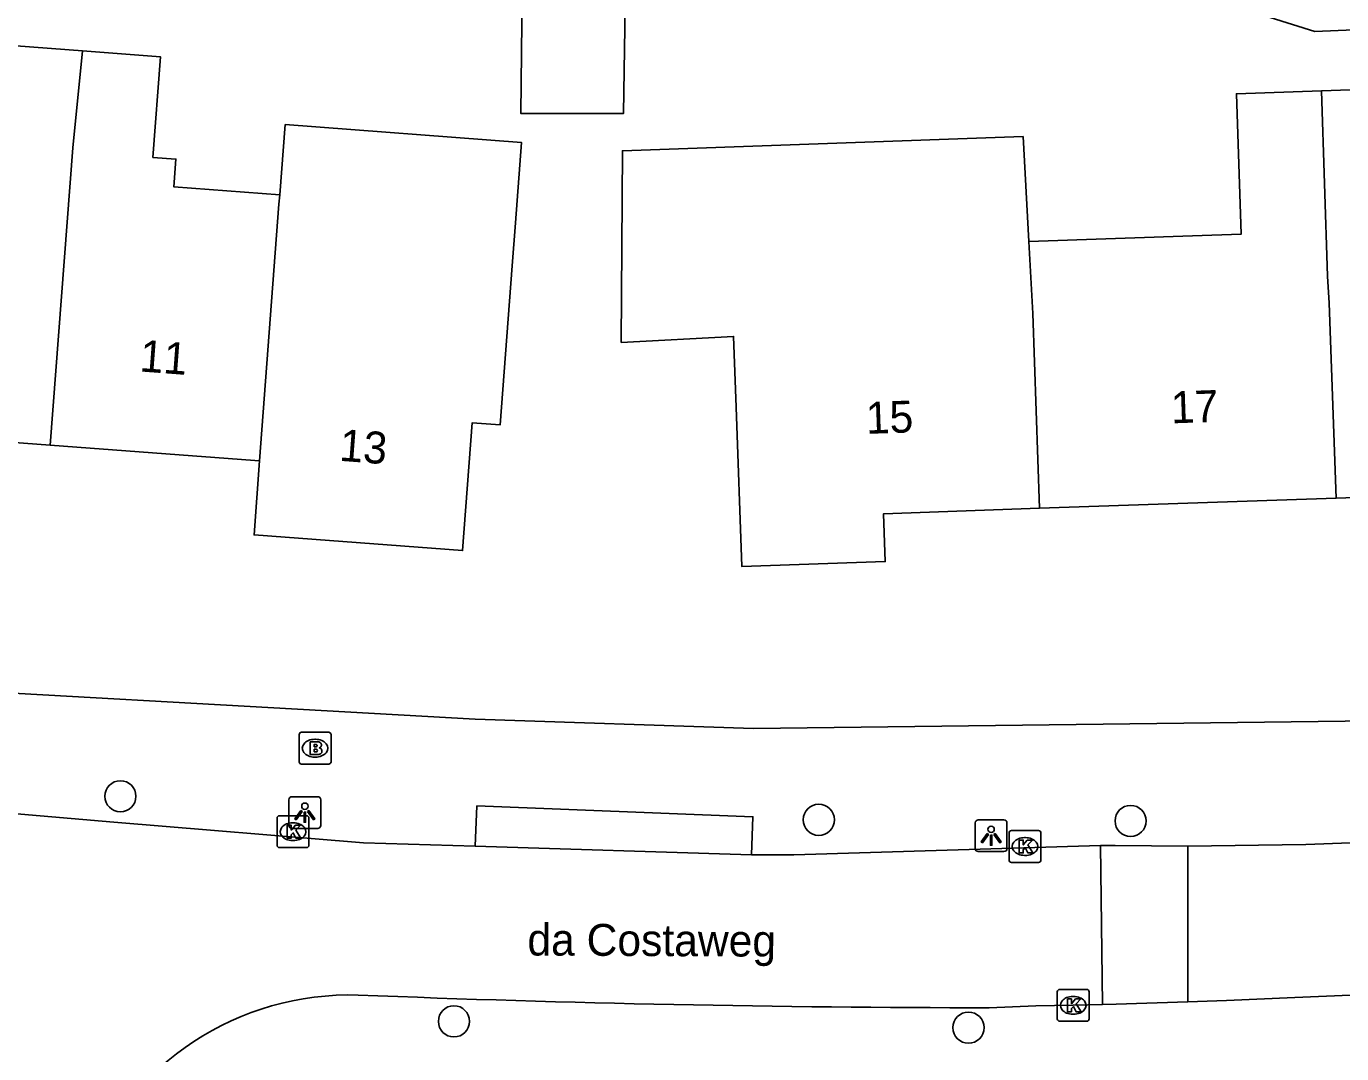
# Model space of a CAD drawing. Extents: x 160356 to 161355, y 381727 to 382845.
# Drawn here: x 160869.43 to 160910.72, y 382135.98 to 382168.23 of the extents above; entities that cross this region are included whole.
import ezdxf

# ---------------------------------------------------------------- set-up
doc = ezdxf.new("R2010")
doc.units = 0
for name, color, linetype in [('IMGEO_Boom', 7, 'Continuous'), ('IMGEO_Brandkraan', 7, 'Continuous'), ('IMGEO_Kolk', 7, 'Continuous'), ('IMGEO_Lichtpunt', 7, 'Continuous'), ('IMGEO_Openbare_ruimte_label', 7, 'Continuous'), ('IMGEO_Pand', 7, 'Continuous'), ('IMGEO_Pand_nummerreeks', 7, 'Continuous'), ('IMGEO_Rijbaan_lokaal_open', 7, 'Continuous'), ('IMGEO_Voetpad_open', 7, 'Continuous')]:
    doc.layers.add(name, color=color, linetype=linetype)

msp = doc.modelspace()

# ---------------------------------------------------------------- linework, layer by layer
at = {"layer": 'IMGEO_Boom'}
for centre in [(160872.385, 382144.06), (160894.307, 382143.323), (160904.096, 382143.286), (160882.856, 382136.996), (160899.005, 382136.798)]:
    msp.add_circle(centre, 0.489, dxfattribs=at)
at = {"layer": 'IMGEO_Brandkraan'}
for p, q in [((160878.071, 382146.07), (160878.923, 382146.07)), ((160877.996, 382145.144), (160877.996, 382145.996)), ((160878.484, 382145.85), (160878.509, 382145.85)), ((160878.997, 382145.996), (160878.997, 382145.144)), ((160878.507, 382145.29), (160878.482, 382145.29)), ((160878.923, 382145.07), (160878.071, 382145.07))]:
    msp.add_line(p, q, dxfattribs=at)
for points in [[(160878.071, 382146.07), (160878.923, 382146.07)], [(160877.996, 382145.144), (160877.996, 382145.996)], [(160878.344, 382145.77), (160878.344, 382145.37), (160878.557, 382145.37)], [(160878.575, 382145.77), (160878.344, 382145.77)], [(160878.523, 382145.689), (160878.469, 382145.689), (160878.469, 382145.613)], [(160878.997, 382145.996), (160878.997, 382145.144)], [(160878.469, 382145.613), (160878.522, 382145.613)], [(160878.531, 382145.537), (160878.469, 382145.537), (160878.469, 382145.456)], [(160878.469, 382145.456), (160878.531, 382145.456)], [(160878.923, 382145.07), (160878.071, 382145.07)]]:
    msp.add_lwpolyline(points, dxfattribs=at)
for centre, radius, start, end in [((160878.073, 382145.994), 0.0765, 91.552, 178.448), ((160878.073, 382145.994), 0.0765, 91.552, 178.448), ((160878.921, 382145.994), 0.0765, 1.552, 88.448), ((160878.921, 382145.994), 0.0765, 1.552, 88.448), ((160878.524, 382145.651), 0.0379, 267.8285, 90.9355), ((160878.579, 382145.625), 0.145, 59.4692, 91.5367), ((160878.604, 382145.672), 0.0922, 285.5137, 58.1501), ((160878.532, 382145.496), 0.0404, 269.8759, 90.5077), ((160878.563, 382145.621), 0.251, 268.6676, 293.5347), ((160878.609, 382145.48), 0.105, 301.3115, 78.989), ((160878.073, 382145.146), 0.0765, 181.552, 268.448), ((160878.073, 382145.146), 0.0765, 181.552, 268.448), ((160878.921, 382145.146), 0.0765, 271.552, 358.448), ((160878.921, 382145.146), 0.0765, 271.552, 358.448)]:
    msp.add_arc(centre, radius, start, end, dxfattribs=at)
for centre, major_axis, ratio, start_param, end_param in [((160878.483, 382145.57), (-0.387, 0.002), 0.722429, 4.712389, 7.853982), ((160878.508, 382145.57), (-0.39, 0.002), 0.717154, 1.570796, 4.712389)]:
    msp.add_ellipse(centre, major_axis=major_axis, ratio=ratio, start_param=start_param, end_param=end_param, dxfattribs=at)
at = {"layer": 'IMGEO_Kolk'}
for p, q in [((160877.303, 382142.523), (160877.303, 382143.375)), ((160877.378, 382143.449), (160878.23, 382143.449)), ((160877.791, 382143.229), (160877.816, 382143.229)), ((160878.304, 382143.375), (160878.304, 382142.523)), ((160900.28, 382142.058), (160900.28, 382142.91)), ((160900.355, 382142.984), (160901.207, 382142.984)), ((160900.768, 382142.764), (160900.793, 382142.764)), ((160901.281, 382142.91), (160901.281, 382142.058)), ((160878.23, 382142.449), (160877.378, 382142.449)), ((160877.814, 382142.669), (160877.789, 382142.669)), ((160901.207, 382141.984), (160900.355, 382141.984)), ((160900.791, 382142.204), (160900.766, 382142.204)), ((160901.794, 382137.072), (160901.794, 382137.924)), ((160901.869, 382137.998), (160902.721, 382137.998)), ((160902.795, 382137.924), (160902.795, 382137.072)), ((160902.282, 382137.778), (160902.307, 382137.778)), ((160902.721, 382136.998), (160901.869, 382136.998)), ((160902.305, 382137.218), (160902.28, 382137.218))]:
    msp.add_line(p, q, dxfattribs=at)
for points in [[(160877.303, 382142.523), (160877.303, 382143.375)], [(160877.378, 382143.449), (160878.23, 382143.449)], [(160878.304, 382143.375), (160878.304, 382142.523)], [(160877.624, 382143.149), (160877.747, 382143.149), (160877.747, 382142.998), (160877.877, 382143.149), (160878.041, 382143.149), (160877.895, 382142.998), (160878.048, 382142.749), (160877.896, 382142.749), (160877.811, 382142.913), (160877.747, 382142.846), (160877.747, 382142.749), (160877.624, 382142.749), (160877.624, 382143.149)], [(160900.28, 382142.058), (160900.28, 382142.91)], [(160900.355, 382142.984), (160901.207, 382142.984)], [(160901.281, 382142.91), (160901.281, 382142.058)], [(160878.23, 382142.449), (160877.378, 382142.449)], [(160900.601, 382142.684), (160900.724, 382142.684), (160900.724, 382142.533), (160900.854, 382142.684), (160901.018, 382142.684), (160900.872, 382142.533), (160901.025, 382142.284), (160900.873, 382142.284), (160900.788, 382142.448), (160900.724, 382142.381), (160900.724, 382142.284), (160900.601, 382142.284), (160900.601, 382142.684)], [(160901.207, 382141.984), (160900.355, 382141.984)], [(160901.794, 382137.072), (160901.794, 382137.924)], [(160901.869, 382137.998), (160902.721, 382137.998)], [(160902.795, 382137.924), (160902.795, 382137.072)], [(160902.115, 382137.698), (160902.238, 382137.698), (160902.238, 382137.547), (160902.368, 382137.698), (160902.532, 382137.698), (160902.386, 382137.547), (160902.539, 382137.298), (160902.387, 382137.298), (160902.302, 382137.462), (160902.238, 382137.395), (160902.238, 382137.298), (160902.115, 382137.298), (160902.115, 382137.698)], [(160902.721, 382136.998), (160901.869, 382136.998)]]:
    msp.add_lwpolyline(points, dxfattribs=at)
for centre, start, end in [((160877.38, 382143.373), 91.552, 178.448), ((160877.38, 382143.373), 91.552, 178.448), ((160878.228, 382143.373), 1.552, 88.448), ((160878.228, 382143.373), 1.552, 88.448), ((160900.357, 382142.908), 91.552, 178.448), ((160900.357, 382142.908), 91.552, 178.448), ((160901.205, 382142.908), 1.552, 88.448), ((160901.205, 382142.908), 1.552, 88.448), ((160877.38, 382142.525), 181.552, 268.448), ((160877.38, 382142.525), 181.552, 268.448), ((160878.228, 382142.525), 271.552, 358.448), ((160878.228, 382142.525), 271.552, 358.448), ((160900.357, 382142.06), 181.552, 268.448), ((160900.357, 382142.06), 181.552, 268.448), ((160901.205, 382142.06), 271.552, 358.448), ((160901.205, 382142.06), 271.552, 358.448), ((160901.871, 382137.922), 91.552, 178.448), ((160901.871, 382137.922), 91.552, 178.448), ((160902.719, 382137.922), 1.552, 88.448), ((160902.719, 382137.922), 1.552, 88.448), ((160901.871, 382137.074), 181.552, 268.448), ((160901.871, 382137.074), 181.552, 268.448), ((160902.719, 382137.074), 271.552, 358.448), ((160902.719, 382137.074), 271.552, 358.448)]:
    msp.add_arc(centre, 0.0765, start, end, dxfattribs=at)
for centre, major_axis, ratio, start_param, end_param in [((160877.79, 382142.949), (-0.387, 0.002), 0.722429, 4.712389, 7.853982), ((160877.815, 382142.949), (-0.39, 0.002), 0.717154, 1.570796, 4.712389), ((160900.767, 382142.484), (-0.387, 0.002), 0.722429, 4.712389, 7.853982), ((160900.792, 382142.484), (-0.39, 0.002), 0.717154, 1.570796, 4.712389), ((160902.281, 382137.498), (-0.387, 0.002), 0.722429, 4.712389, 7.853982), ((160902.306, 382137.498), (-0.39, 0.002), 0.717154, 1.570796, 4.712389)]:
    msp.add_ellipse(centre, major_axis=major_axis, ratio=ratio, start_param=start_param, end_param=end_param, dxfattribs=at)
at = {"layer": 'IMGEO_Lichtpunt'}
for p, q in [((160878.578, 382144.046), (160877.77, 382144.046)), ((160878.578, 382144.046), (160877.77, 382144.046)), ((160877.676, 382143.951), (160877.676, 382143.144)), ((160877.676, 382143.951), (160877.676, 382143.144)), ((160878.672, 382143.144), (160878.672, 382143.951)), ((160878.672, 382143.144), (160878.672, 382143.951)), ((160899.218, 382143.227), (160899.218, 382142.42)), ((160899.218, 382143.227), (160899.218, 382142.42)), ((160900.12, 382143.322), (160899.312, 382143.322)), ((160900.12, 382143.322), (160899.312, 382143.322)), ((160900.214, 382142.42), (160900.214, 382143.227)), ((160900.214, 382142.42), (160900.214, 382143.227)), ((160877.77, 382143.05), (160878.578, 382143.05)), ((160877.77, 382143.05), (160878.578, 382143.05)), ((160899.312, 382142.326), (160900.12, 382142.326)), ((160899.312, 382142.326), (160900.12, 382142.326))]:
    msp.add_line(p, q, dxfattribs=at)
for points in [[(160878.05, 382143.615), (160878.089, 382143.587), (160877.901, 382143.325), (160877.863, 382143.352), (160878.05, 382143.615)], [(160878.152, 382143.567), (160878.199, 382143.567), (160878.199, 382143.245), (160878.152, 382143.245), (160878.152, 382143.567)], [(160878.262, 382143.587), (160878.3, 382143.614), (160878.487, 382143.352), (160878.448, 382143.324), (160878.262, 382143.587)], [(160899.592, 382142.891), (160899.631, 382142.863), (160899.443, 382142.601), (160899.405, 382142.628), (160899.592, 382142.891)], [(160899.694, 382142.843), (160899.741, 382142.843), (160899.741, 382142.521), (160899.694, 382142.521), (160899.694, 382142.843)], [(160899.804, 382142.863), (160899.842, 382142.89), (160900.029, 382142.628), (160899.99, 382142.6), (160899.804, 382142.863)]]:
    msp.add_lwpolyline(points, dxfattribs=at)
for centre in [(160878.175, 382143.749), (160899.717, 382143.025)]:
    msp.add_circle(centre, 0.0994, dxfattribs=at)
for centre, start, end in [((160877.77, 382143.951), 90, 180), ((160877.77, 382143.951), 90, 180), ((160878.578, 382143.951), 0, 90), ((160878.578, 382143.951), 0, 90), ((160899.312, 382143.227), 90, 180), ((160899.312, 382143.227), 90, 180), ((160900.12, 382143.227), 0, 90), ((160900.12, 382143.227), 0, 90), ((160877.77, 382143.144), 180, 270), ((160877.77, 382143.144), 180, 270), ((160878.578, 382143.144), 270, 0), ((160878.578, 382143.144), 270, 360), ((160899.312, 382142.42), 180, 270), ((160899.312, 382142.42), 180, 270), ((160900.12, 382142.42), 270, 0), ((160900.12, 382142.42), 270, 360)]:
    msp.add_arc(centre, 0.0946, start, end, dxfattribs=at)
at = {"layer": 'IMGEO_Pand'}
for points in [[(160888.319, 382174.891), (160888.177, 382165.492), (160884.957, 382165.492), (160885.066, 382175.972)], [(160871.191, 382167.461), (160864.665, 382167.953), (160864.601, 382167.334)], [(160870.185, 382155.081), (160870.89, 382164.412), (160871.191, 382167.461)], [(160877.394, 382162.936), (160874.064, 382163.187), (160874.13, 382164.061), (160873.404, 382164.116), (160873.642, 382167.276), (160871.191, 382167.461)], [(160900.899, 382161.477), (160906.346, 382161.665), (160907.258, 382161.696), (160907.571, 382161.707), (160907.419, 382166.11), (160910.087, 382166.2)], [(160910.087, 382166.2), (160911.893, 382166.262), (160911.964, 382165.274), (160914.342, 382165.355), (160914.38, 382164.234), (160917.637, 382164.345), (160920.247, 382162.002), (160920.299, 382160.728), (160920.437, 382157.318), (160920.609, 382152.32), (160915.814, 382152.155), (160915.764, 382153.6), (160910.544, 382153.42)], [(160910.087, 382166.2), (160910.272, 382160.386), (160910.333, 382159.536), (160910.544, 382153.42)], [(160877.394, 382162.936), (160877.561, 382165.144), (160884.973, 382164.585), (160884.784, 382162.064), (160884.682, 382160.707), (160884.307, 382155.721), (160883.429, 382155.787), (160883.127, 382151.773), (160876.579, 382152.266), (160876.754, 382154.586)], [(160900.899, 382161.477), (160900.72, 382164.766), (160888.142, 382164.323), (160888.109, 382158.307), (160891.631, 382158.496), (160891.715, 382156.273), (160891.887, 382151.275), (160896.395, 382151.43), (160896.343, 382152.931), (160901.233, 382153.099)], [(160876.754, 382154.586), (160877.363, 382162.649), (160877.394, 382162.936)], [(160901.233, 382153.099), (160901.022, 382159.214), (160900.899, 382161.477)], [(160863.443, 382153.302), (160863.595, 382153.291), (160863.766, 382155.564), (160870.185, 382155.081)], [(160870.185, 382155.081), (160876.607, 382154.597), (160876.754, 382154.586)], [(160910.544, 382153.42), (160901.233, 382153.099)]]:
    msp.add_lwpolyline(points, dxfattribs=at)
at = {"layer": 'IMGEO_Rijbaan_lokaal_open'}
for points in [[(160883.526, 382142.494), (160880.017, 382142.603), (160872.184, 382143.25), (160857.683, 382144.489)], [(160921.74, 382143.475), (160919.464, 382143.209), (160914.88, 382142.752), (160913.235, 382142.68), (160909.593, 382142.551), (160905.894, 382142.494)], [(160892.191, 382142.225), (160883.526, 382142.494)], [(160903.152, 382142.513), (160893.523, 382142.218), (160892.191, 382142.225)], [(160903.152, 382142.513), (160903.616, 382142.519), (160905.894, 382142.494)], [(160903.213, 382137.524), (160903.152, 382142.513)], [(160905.894, 382142.494), (160905.89, 382137.612)], [(160941.804, 382141.953), (160938.885, 382141.251), (160936.251, 382140.649), (160933.785, 382140.17), (160931.539, 382139.681), (160928.583, 382139.277), (160926.247, 382138.927), (160922.712, 382138.519), (160921.583, 382138.409), (160918.335, 382138.193), (160913.965, 382137.948), (160909.249, 382137.743), (160907.101, 382137.653), (160905.89, 382137.612)], [(160903.213, 382137.524), (160902.294, 382137.499), (160901.118, 382137.485), (160899.657, 382137.423)], [(160905.89, 382137.612), (160903.643, 382137.535), (160903.213, 382137.524)]]:
    msp.add_lwpolyline(points, dxfattribs=at)
for centre, radius, start, end in [((160879.598, 382128.847), 8.978, 88.376, 227.4025), ((160899.705, 382632.771), 495.348, 267.70304, 269.99445)]:
    msp.add_arc(centre, radius, start, end, dxfattribs=at)
at = {"layer": 'IMGEO_Voetpad_open'}
for points in [[(160888.319, 382174.891), (160891.281, 382173.906), (160909.88, 382168.066), (160916.242, 382168.336), (160919.782, 382167.929), (160920.612, 382167.649), (160923.436, 382166.695), (160923.447, 382166.786), (160923.566, 382167.766), (160927.535, 382172.19)], [(160941.236, 382150.985), (160936.668, 382149.668), (160927.585, 382147.945), (160912.511, 382146.44), (160892.262, 382146.19), (160883.523, 382146.478), (160861.945, 382147.694), (160857.445, 382148.104)], [(160883.526, 382142.494), (160883.576, 382143.759), (160892.238, 382143.419), (160892.191, 382142.225)]]:
    msp.add_lwpolyline(points, dxfattribs=at)

# ---------------------------------------------------------------- texts
at = {"layer": 'IMGEO_Openbare_ruimte_label'}
msp.add_text('da Costaweg', height=1, rotation=359.7135, dxfattribs=at).set_placement((160885.159, 382139.065))
at = {"layer": 'IMGEO_Pand_nummerreeks'}
for s, rotation, p in [('11', 355.6914, (160872.966, 382157.398)), ('17', 1.971, (160905.375, 382155.765)), ('15', 1.971, (160895.801, 382155.435)), ('13', 355.6971, (160879.237, 382154.593))]:
    msp.add_text(s, height=1, rotation=rotation, dxfattribs=at).set_placement(p)

doc.saveas('drawing.dxf')
